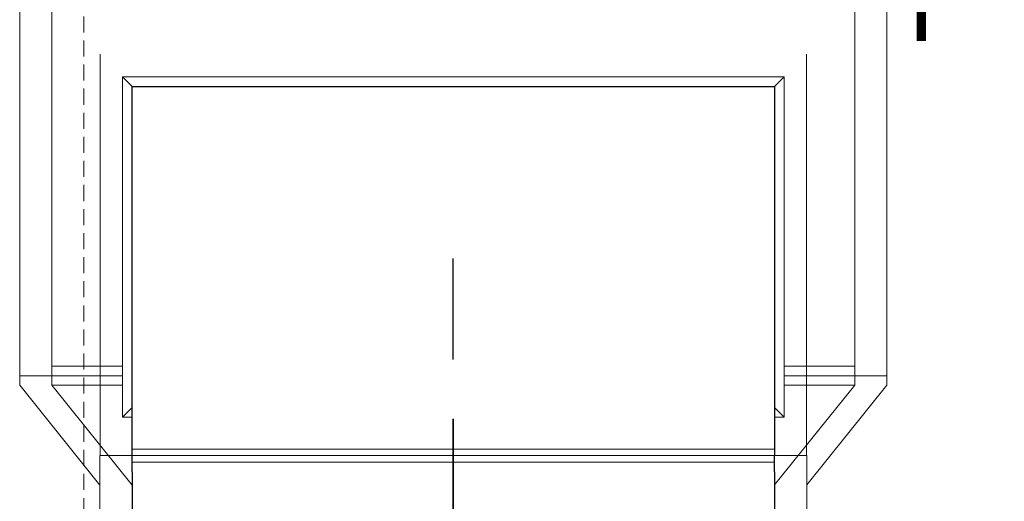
# Model space of a CAD drawing. Header units: millimetres. Extents: x -1465 to 393277, y -3788 to 454312.
# Tile 439 of 656: x 357213 to 360278, y 12999 to 14500. Entities that reach past the tile are written whole.
import ezdxf

# ---------------------------------------------------------------- set-up
doc = ezdxf.new("R2010")
doc.units = ezdxf.units.MM
doc.linetypes.add('DASHED', pattern=[0.75, 0.5, -0.25])
for name, color, linetype in [('FLUID-Cz2', 8, 'Continuous'), ('FLUID-Cz2-150-ARRDU', 8, 'Continuous'), ('FLUID-Cz2-INS', 8, 'Continuous'), ('FLUID-Wy2', 8, 'Continuous'), ('FLUID-Wy2-150-ARRDU', 8, 'Continuous'), ('FLUID-Wy2-150-ARRGR', 8, 'Continuous'), ('FLUID-Wy2-INS', 8, 'Continuous'), ('Konstrukcja - Siatka mod', 8, 'Continuous')]:
    doc.layers.add(name, color=color, linetype=linetype)
doc.styles.add('STYL_AUTOMATYCZNY_14', font='ARIALN.TTF', dxfattribs={"width": 0.6})

msp = doc.modelspace()

# ---------------------------------------------------------------- linework, layer by layer
at = {"layer": 'FLUID-Cz2', "color": 8, "linetype": 'Continuous', "lineweight": 13, "ltscale": 100}
for p, q in [((357312.8, 13390.7), (357312.8, 14670.7)), ((359812.8, 14670.7), (359812.8, 13390.7)), ((357312.8, 13390.8), (357312.8, 13360.8)), ((359812.8, 13390.8), (359812.8, 13360.8)), ((357312.8, 13360.8), (357562.8, 13050.1)), ((359812.8, 13360.8), (359562.8, 13050.9))]:
    msp.add_line(p, q, dxfattribs=at)
at = {"layer": 'FLUID-Cz2', "color": 8, "linetype": 'Continuous', "lineweight": 18, "ltscale": 100}
for p, q in [((357312.8, 13420.7), (357532.8, 13420.7)), ((359592.8, 13420.7), (359812.8, 13420.7)), ((357532.8, 13390.8), (357462.9, 13390.8)), ((357462.9, 13390.7), (357532.8, 13390.7)), ((359662.7, 13390.8), (359592.8, 13390.8)), ((359592.8, 13390.7), (359662.7, 13390.7)), ((357312.8, 13360.8), (357532.8, 13360.8)), ((357532.8, 13360.8), (357312.8, 13360.8)), ((359592.8, 13360.8), (359812.8, 13360.8)), ((359812.8, 13360.8), (359592.8, 13360.8))]:
    msp.add_line(p, q, dxfattribs=at)
at = {"layer": 'FLUID-Cz2-150-ARRDU', "color": 8, "linetype": 'Continuous', "lineweight": 25, "ltscale": 100, "flags": 128}
for points in [[(358562.8, 13440.7), (358562.8, 13755.7)], [(358562.3, 12940.8), (358562.3, 13255.8)]]:
    msp.add_lwpolyline(points, dxfattribs=at)
at = {"layer": 'FLUID-Cz2-INS', "color": 8, "linetype": 'Continuous', "lineweight": 13, "ltscale": 100}
for p, q in [((357212.8, 14670.7), (357212.8, 13390.7)), ((359912.8, 13390.7), (359912.8, 14670.7)), ((357462.9, 13390.8), (357212.8, 13390.8)), ((357212.8, 13390.8), (357212.8, 13360.8)), ((357212.8, 13390.7), (357462.9, 13390.7)), ((359912.8, 13390.8), (359662.7, 13390.8)), ((359662.7, 13390.7), (359912.8, 13390.7)), ((359912.8, 13360.8), (359912.8, 13390.8)), ((357212.8, 13360.8), (357462.8, 13050.1)), ((359662.8, 13050.9), (359912.8, 13360.8))]:
    msp.add_line(p, q, dxfattribs=at)
at = {"layer": 'FLUID-Wy2', "color": 8, "linetype": 'Continuous', "lineweight": 25, "ltscale": 100}
for p, q in [((357562.8, 14291.8), (357532.8, 14321.8)), ((357532.8, 14321.8), (357562.8, 14291.8)), ((359592.8, 14321.8), (359562.8, 14291.8)), ((359592.8, 14321.8), (359562.8, 14291.8)), ((357562.8, 13191.8), (357562.8, 14291.8)), ((357562.8, 14291.8), (359562.8, 14291.8)), ((359562.8, 14291.8), (359562.8, 13191.8)), ((357532.8, 13261.8), (357562.8, 13291.8)), ((357562.8, 13291.8), (357532.8, 13261.8)), ((359592.8, 13261.8), (359562.8, 13291.8)), ((359592.8, 13261.8), (359562.8, 13291.8)), ((357562.8, 13141.8), (357562.8, 13191.8)), ((359562.8, 13191.8), (359562.8, 13141.8)), ((357562.8, 13121.8), (357562.8, 13141.8)), ((357562.8, 13091.8), (357562.8, 13121.8)), ((359562.8, 13121.8), (359562.8, 13141.8)), ((359562.8, 13091.8), (359562.8, 13121.8)), ((357562.8, 13091.8), (357562.8, 12111.9)), ((359562.8, 13091.8), (359562.8, 12111.9))]:
    msp.add_line(p, q, dxfattribs=at)
at = {"layer": 'FLUID-Wy2', "color": 8, "linetype": 'Continuous', "lineweight": 18, "ltscale": 100}
for p, q in [((359592.8, 14321.8), (357532.8, 14321.8)), ((357532.8, 14321.8), (357532.8, 13261.8)), ((357532.8, 14321.8), (359592.8, 14321.8)), ((357532.8, 13261.8), (357532.8, 14321.8)), ((359592.8, 13261.8), (359592.8, 14321.8)), ((359592.8, 14321.8), (359592.8, 13261.8)), ((357532.8, 13261.8), (357562.8, 13261.8)), ((357562.8, 13261.8), (357532.8, 13261.8)), ((359562.8, 13261.8), (359592.8, 13261.8)), ((359592.8, 13261.8), (359562.8, 13261.8)), ((359562.8, 13161.8), (357562.8, 13161.8)), ((359592.8, 13141.8), (357532.8, 13141.8)), ((359562.8, 13121.8), (357562.8, 13121.8)), ((359562.8, 13121.8), (357562.8, 13121.8))]:
    msp.add_line(p, q, dxfattribs=at)
at = {"layer": 'FLUID-Wy2', "color": 8, "linetype": 'Continuous', "lineweight": 25, "ltscale": 100}
msp.add_circle((358562.8, 13016.8), 0.05, dxfattribs=at)
at = {"layer": 'FLUID-Wy2-150-ARRDU', "color": 8, "linetype": 'Continuous', "lineweight": 25, "ltscale": 100, "flags": 128}
msp.add_lwpolyline([(358562.3, 13256.8), (358562.3, 12941.8)], dxfattribs=at)
at = {"layer": 'FLUID-Wy2-150-ARRGR', "color": 8, "linetype": 'Continuous', "lineweight": 25, "ltscale": 100, "flags": 128}
msp.add_lwpolyline([(358562.8, 13204.9), (358562.8, 12982.2)], dxfattribs=at)
at = {"layer": 'FLUID-Wy2-INS', "color": 8, "linetype": 'Continuous', "lineweight": 13, "ltscale": 100}
for p, q in [((357462.9, 13191.8), (357462.9, 14391.7)), ((359662.7, 14391.7), (359662.7, 13191.8)), ((357462.9, 13141.8), (357462.9, 13191.8)), ((359662.7, 13191.8), (359662.7, 13141.8)), ((357462.8, 13141.8), (359662.8, 13141.8)), ((357462.8, 12111.9), (357462.8, 13141.8)), ((359662.8, 13141.8), (359662.8, 12111.9))]:
    msp.add_line(p, q, dxfattribs=at)
at = {"layer": 'Konstrukcja - Siatka mod', "color": 8, "linetype": 'DASHED', "lineweight": 13, "ltscale": 100}
msp.add_line((357412.9, 19684.8), (357412.9, 2720), dxfattribs=at)

# ---------------------------------------------------------------- texts
at = {"color": 8, "linetype": 'Continuous', "lineweight": 35, "insert": (359982.3, 15070.1), "char_height": 400, "attachment_point": 1, "style": 'STYL_AUTOMATYCZNY_14'}
msp.add_mtext('\\A1;{\\pql;\\fArial|b0|i0|c238|p0;\\W0.600000;pow. efektywna 2,10m\\fArial|b0|i0|c238|p0;\\W0.600000;\\A1{\\H.66x;\\S2^  ;}}', dxfattribs=at)

doc.saveas('drawing.dxf')
